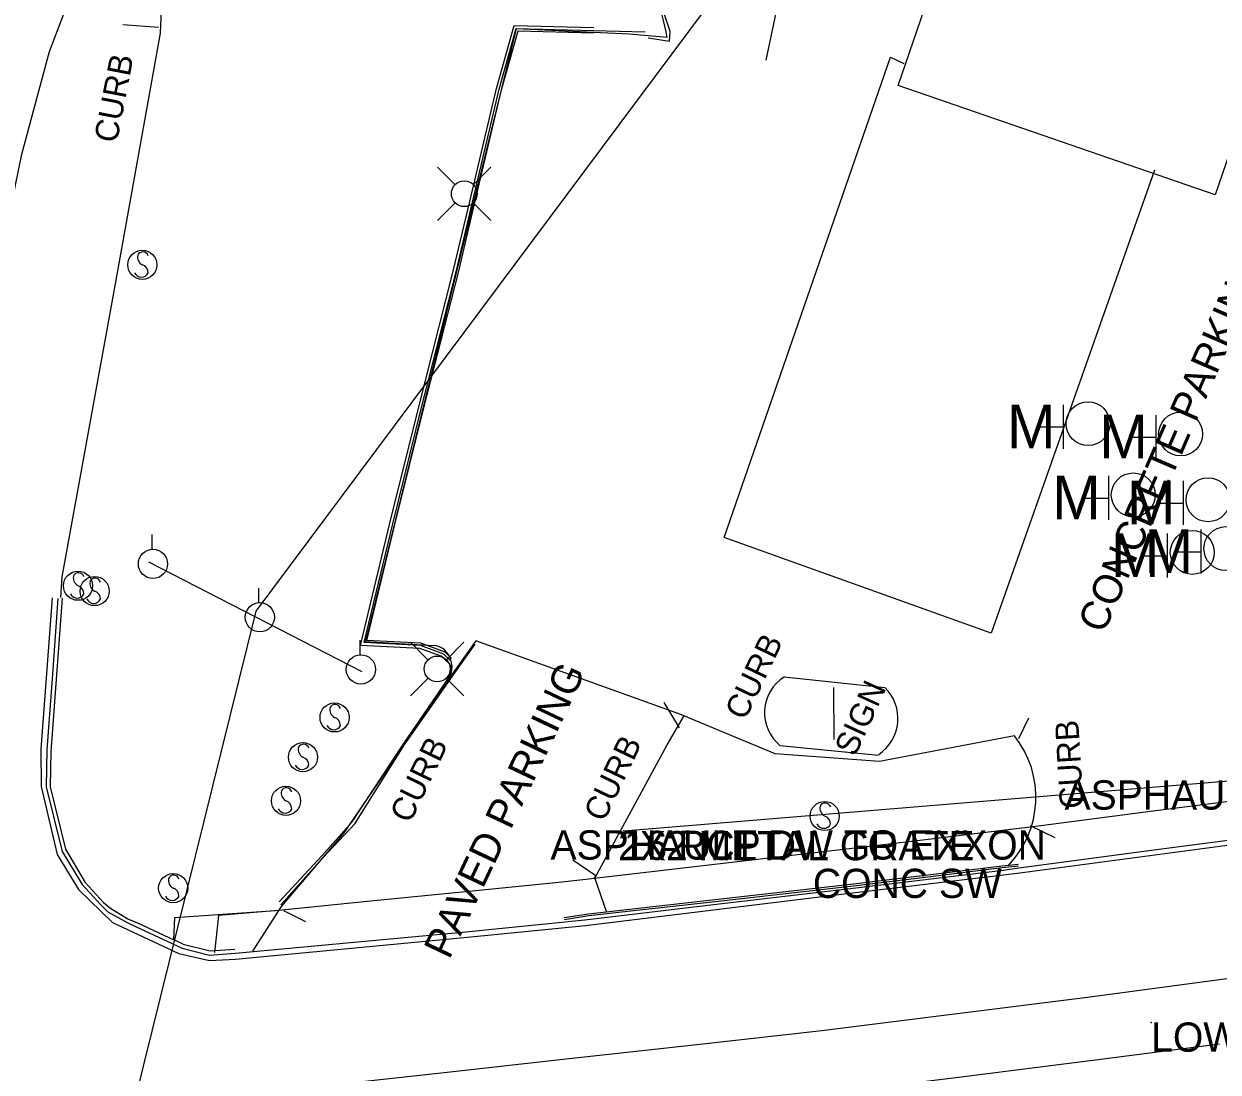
# Model space of a CAD drawing. Extents: x 978516 to 993312, y 1836504 to 1846212.
# Drawn here: x 982159.9 to 982364.1, y 1842601.2 to 1842780.4 of the extents above; entities that cross this region are included whole.
import ezdxf

# ---------------------------------------------------------------- set-up
doc = ezdxf.new("R2010")
doc.units = 0
for name, color, linetype in [('S_BUILDING', 7, 'Continuous'), ('S_CURB', 7, 'Continuous'), ('S_CURB_ANNOT', 7, 'Continuous'), ('S_DRG_PT_SYM', 7, 'Continuous'), ('S_DRIVEWAY', 7, 'Continuous'), ('S_DROP_INLET_ANNOT', 7, 'Continuous'), ('S_EDGE_PAVEMENT', 7, 'Continuous'), ('S_ELECTRIC_UTILITIES_ANNOT', 7, 'Continuous'), ('S_MANHOLE', 7, 'Continuous'), ('S_MISC_STRUCTURES', 7, 'Continuous'), ('S_PARKING', 7, 'Continuous'), ('S_PARKING_ANNOT', 7, 'Continuous'), ('S_PAVEMENT_CROWN', 7, 'Continuous'), ('S_SIDEWALK', 7, 'Continuous'), ('S_SIGN', 7, 'Continuous'), ('S_SIGN_ANNOT', 7, 'Continuous'), ('S_STORM_SEWER', 7, 'Continuous'), ('S_STORM_SEWER_ANNOT', 7, 'Continuous'), ('S_SURVEY_TEXT_ANNOT', 7, 'Continuous'), ('S_UTILITY_POLE', 7, 'Continuous'), ('S_UTL_PT_SYM', 7, 'Continuous')]:
    doc.layers.add(name, color=color, linetype=linetype)

msp = doc.modelspace()

# ---------------------------------------------------------------- linework, layer by layer
at = {"layer": 'S_BUILDING'}
msp.add_lwpolyline([(982319.81, 1842800.13), (982374.04, 1842781.47), (982363.61, 1842751.18), (982309.39, 1842769.84)], close=True, dxfattribs=at)
at = {"layer": 'S_CURB'}
for points in [[(982182.95, 1842779.76), (982176.85, 1842780.23)], [(982232.74, 1842671.61), (982231.73, 1842672.67), (982227.72, 1842674.11), (982218.1, 1842674.62), (982222.99, 1842694.91), (982227.88, 1842714.59), (982233.84, 1842737.99), (982236.65, 1842749.93), (982241.21, 1842769.23), (982244.13, 1842779.62), (982257.36, 1842779.27), (982266.18, 1842779.05)], [(982232.74, 1842671.61), (982231.73, 1842672.67), (982227.72, 1842674.11), (982218.1, 1842674.62), (982222.99, 1842694.91), (982227.88, 1842714.59), (982233.84, 1842737.99), (982236.65, 1842749.93), (982241.21, 1842769.23), (982244.13, 1842779.62), (982257.36, 1842779.27), (982266.18, 1842779.05)], [(982233.03, 1842671.89), (982231.96, 1842673.01), (982227.8, 1842674.5), (982218.6, 1842674.99), (982223.38, 1842694.81), (982228.27, 1842714.5), (982234.22, 1842737.89), (982237.04, 1842749.84), (982241.6, 1842769.13), (982244.43, 1842779.21), (982257.35, 1842778.87)], [(982233.03, 1842671.89), (982231.96, 1842673.01), (982227.8, 1842674.5), (982218.6, 1842674.99), (982223.38, 1842694.81), (982228.27, 1842714.5), (982234.22, 1842737.89), (982237.04, 1842749.84), (982241.6, 1842769.13), (982244.43, 1842779.21), (982257.35, 1842778.87)], [(982165.77, 1842682.16), (982164.83, 1842669.22), (982163.88, 1842656.27), (982163.72, 1842649.97), (982166.46, 1842638.91), (982169.91, 1842633.27), (982173.01, 1842629.83), (982174.27, 1842628.62), (982177.73, 1842626.73), (982179.05, 1842626.09), (982186.98, 1842622.4), (982191.65, 1842621.18), (982196.1, 1842621.54), (982215.79, 1842623.37), (982235.49, 1842625.2), (982255.85, 1842627.24), (982278.8, 1842629.94), (982301.75, 1842632.65), (982314.56, 1842634.18), (982327.38, 1842635.72), (982330.06, 1842636.14), (982353.59, 1842639.23), (982377.12, 1842642.32)], [(982166.5, 1842682.24), (982165.53, 1842669.12), (982164.56, 1842656.01), (982164.41, 1842649.95), (982167.05, 1842639.32), (982170.42, 1842633.62), (982173.54, 1842630.19), (982174.82, 1842629.15), (982177.81, 1842627.33), (982179.37, 1842626.71)], [(982203.59, 1842630.3), (982210.89, 1842638.17), (982216.08, 1842644), (982224.81, 1842657.21), (982232.94, 1842669.11), (982233.07, 1842671.32)], [(982203.59, 1842630.3), (982210.89, 1842638.17), (982216.08, 1842644), (982224.81, 1842657.21), (982232.94, 1842669.11), (982233.07, 1842671.32)], [(982272.01, 1842660.04), (982269.4, 1842664.38)], [(982330.07, 1842658.22), (982331.78, 1842661.78)], [(982331.97, 1842643.33), (982336.18, 1842641.31)], [(982252.31, 1842627.61), (982256.47, 1842628.25), (982279.12, 1842630.8), (982301.76, 1842633.36), (982314.47, 1842634.9), (982327.17, 1842636.45), (982329.95, 1842636.77)], [(982252.35, 1842627.31), (982256.51, 1842627.95), (982279.15, 1842630.5), (982301.8, 1842633.06), (982314.5, 1842634.6), (982327.21, 1842636.15), (982329.99, 1842636.48)], [(982257.72, 1842634.76), (982253.78, 1842637.41)], [(982204.34, 1842628.84), (982208.1, 1842626.97)], [(982179.37, 1842626.71), (982185.56, 1842623.8)], [(982187.16, 1842623.09), (982185.56, 1842623.8)], [(982187.16, 1842623.09), (982191.76, 1842621.93), (982196.03, 1842622.19)]]:
    msp.add_lwpolyline(points, dxfattribs=at)
at = {"layer": 'S_DRG_PT_SYM'}
msp.add_lwpolyline([(982261.53, 1842642.41), (982261.53, 1842642.46), (982261.53, 1842642.41), (982261.48, 1842642.41), (982261.53, 1842642.41), (982261.53, 1842642.36), (982261.53, 1842642.41), (982261.58, 1842642.41)], dxfattribs=at)
at = {"layer": 'S_DRIVEWAY'}
for points in [[(982266.65, 1842778.02), (982270.31, 1842777.42), (982270.45, 1842779.11), (982268.29, 1842785.59), (982265.97, 1842790.55), (982263.39, 1842792.77), (982249.02, 1842795.64), (982234.51, 1842798.11), (982221.61, 1842800.47), (982210.29, 1842802.41), (982199.48, 1842804.55), (982195.37, 1842805.04), (982193.02, 1842804.16)], [(982203.85, 1842629.8), (982211.07, 1842637.8), (982216.5, 1842643.66), (982224.97, 1842657.09), (982233.6, 1842669.43), (982237.08, 1842674.33)], [(982203.85, 1842629.8), (982211.07, 1842637.8), (982216.5, 1842643.66), (982224.97, 1842657.09), (982233.6, 1842669.43), (982237.08, 1842674.33)]]:
    msp.add_lwpolyline(points, dxfattribs=at)
at = {"layer": 'S_EDGE_PAVEMENT'}
for points in [[(982183.53, 1842785.26), (982183.25, 1842778.79), (982175.54, 1842735.98), (982166.45, 1842685.86), (982166.19, 1842682.31)], [(982164.8, 1842682.3), (982163.81, 1842669.36), (982162.81, 1842656.43), (982162.89, 1842650), (982165.61, 1842638.38), (982169.27, 1842632.44), (982175.11, 1842626.77), (982186.44, 1842621.46), (982191.68, 1842620.26), (982196.1, 1842620.52), (982215.93, 1842622.38), (982235.77, 1842624.24), (982255.94, 1842626.25), (982278.78, 1842629.04), (982301.63, 1842631.83), (982314.53, 1842633.39), (982327.42, 1842634.94), (982330.22, 1842635.26), (982353.29, 1842638.33), (982376.37, 1842641.41)]]:
    msp.add_lwpolyline(points, dxfattribs=at)
msp.add_ellipse((982458.13, 1842649.27), major_axis=(-203.43, 266.59), ratio=0.996535, start_param=0.314837, end_param=0.60128, dxfattribs=at)
at = {"layer": 'S_MANHOLE'}
for p, q in [((982337.69, 1842707.77), (982337.69, 1842715.27)), ((982353.5, 1842706.01), (982353.5, 1842713.51)), ((982333.51, 1842711.48), (982337.69, 1842711.48)), ((982349.32, 1842709.72), (982353.5, 1842709.72)), ((982345.41, 1842695.61), (982345.41, 1842703.11)), ((982358.2, 1842694.76), (982358.2, 1842702.27)), ((982341.23, 1842699.32), (982345.41, 1842699.32)), ((982354.03, 1842698.47), (982358.2, 1842698.47)), ((982355.49, 1842685.76), (982355.49, 1842693.26)), ((982361.24, 1842686.44), (982361.24, 1842693.94)), ((982351.31, 1842689.47), (982355.49, 1842689.47)), ((982357.06, 1842690.15), (982361.24, 1842690.15))]:
    msp.add_line(p, q, dxfattribs=at)
for centre in [(982341.89, 1842712.04), (982357.7, 1842710.28), (982349.61, 1842699.88), (982362.4, 1842699.03), (982359.69, 1842690.03), (982365.44, 1842690.7)]:
    msp.add_circle(centre, 3.75, dxfattribs=at)
at = {"layer": 'S_MISC_STRUCTURES'}
msp.add_lwpolyline([(982353.25, 1842755.37), (982325.33, 1842676.23), (982279.65, 1842692.61), (982308.09, 1842774.68), (982310.36, 1842773.6)], dxfattribs=at)
at = {"layer": 'S_PARKING'}
for points in [[(982232.38, 1842671.26), (982231.45, 1842672.23), (982227.62, 1842673.61), (982217.47, 1842674.15), (982222.51, 1842695.02), (982227.4, 1842714.72), (982233.35, 1842738.1), (982236.16, 1842750.04), (982240.72, 1842769.36), (982243.75, 1842780.13), (982257.38, 1842779.77)], [(982232.38, 1842671.26), (982231.45, 1842672.23), (982227.62, 1842673.61), (982217.47, 1842674.15), (982222.51, 1842695.02), (982227.4, 1842714.72), (982233.35, 1842738.1), (982236.16, 1842750.04), (982240.72, 1842769.36), (982243.75, 1842780.13), (982257.38, 1842779.77)], [(982269.92, 1842778.06), (982263.41, 1842778.63), (982244.12, 1842779.57), (982218.34, 1842674.83), (982230.04, 1842674.14)], [(982269.92, 1842778.06), (982263.41, 1842778.63), (982244.12, 1842779.57), (982218.34, 1842674.83), (982230.04, 1842674.14)], [(982269.92, 1842778.06), (982263.41, 1842778.63), (982244.12, 1842779.57), (982218.34, 1842674.83), (982230.04, 1842674.14)], [(982329.31, 1842658.67), (982306.25, 1842654.28), (982288.38, 1842655.58), (982272.08, 1842662.37), (982237.22, 1842674.94), (982232.87, 1842668.8), (982214.62, 1842642.1), (982203.92, 1842629.5), (982199.03, 1842621.88)], [(982289.95, 1842668.77), (982307.16, 1842666.93)], [(982257.62, 1842634.44), (982269.9, 1842657.14), (982272.87, 1842662.24)], [(982306.05, 1842655.31), (982289.26, 1842656.99)], [(982259.61, 1842628.47), (982257.47, 1842634.59)]]:
    msp.add_lwpolyline(points, dxfattribs=at)
for centre, major_axis, ratio, start_param, end_param in [((982240.9, 1842773.65), (-28.67, 6.42), 0.992767, 3.515217, 4.052677), ((982240.9, 1842773.65), (-28.67, 6.42), 0.992767, 3.515217, 4.052677), ((982240.9, 1842773.65), (-28.67, 6.42), 0.992767, 3.515217, 4.052677), ((982230.05, 1842670.56), (-0.55, 3.55), 0.855041, 4.038771, 6.108351), ((982230.05, 1842670.56), (-0.55, 3.55), 0.855041, 4.038771, 6.108351), ((982230.05, 1842670.56), (-0.55, 3.55), 0.855041, 4.038771, 6.108351), ((982293.82, 1842662.64), (-3.48, -6.36), 0.999503, 4.204677, 6.104272), ((982301.98, 1842661.66), (-2.84, 6.83), 0.999789, 3.338692, 5.112992), ((982316.58, 1842648.17), (0.77, 16.6), 0.985813, 3.977008, 5.441204)]:
    msp.add_ellipse(centre, major_axis=major_axis, ratio=ratio, start_param=start_param, end_param=end_param, dxfattribs=at)
at = {"layer": 'S_PAVEMENT_CROWN'}
for points in [[(982146.84, 1842616.83), (982146.96, 1842641.08), (982147.71, 1842665.68), (982148.91, 1842681.62), (982150.98, 1842705.69), (982152.96, 1842720.01), (982156.19, 1842741.39), (982159.59, 1842758.11), (982164.33, 1842775.67), (982168.93, 1842787.88), (982173.54, 1842800.09), (982181.79, 1842814.24), (982190.04, 1842828.39), (982201.04, 1842842.71), (982212.04, 1842857.03), (982221.45, 1842867.9), (982230.86, 1842878.77), (982246.3, 1842895.61), (982259.3, 1842909.93), (982272.3, 1842924.24), (982282.98, 1842935.62), (982293.66, 1842947)], [(982286.82, 1842774.2), (982290.08, 1842789.66), (982281.4, 1842800.46), (982270.7, 1842804.46), (982251.51, 1842808.5), (982239.24, 1842811.11), (982225.49, 1842814.45), (982210.8, 1842817.11), (982203.61, 1842818.91)], [(982079.21, 1842581.93), (982098.6, 1842584.89), (982117.98, 1842587.85), (982142.7, 1842590.98), (982167.42, 1842594.11), (982189.71, 1842596.53), (982212, 1842598.94), (982232.32, 1842601.19), (982252.65, 1842603.44), (982274.49, 1842605.87), (982296.34, 1842608.3), (982319.07, 1842611.15), (982341.81, 1842614), (982363.48, 1842616.91), (982385.15, 1842619.83)], [(982081.18, 1842570.71), (982099.85, 1842573.5), (982118.52, 1842576.3), (982142.96, 1842579.15), (982167.41, 1842582), (982189.68, 1842584.69), (982211.96, 1842587.39), (982232.45, 1842589.86), (982252.95, 1842592.33), (982275.29, 1842594.95), (982297.63, 1842597.57), (982320.17, 1842600.41), (982342.71, 1842603.24), (982364.35, 1842606.03)]]:
    msp.add_lwpolyline(points, dxfattribs=at)
at = {"layer": 'S_SIDEWALK'}
for points in [[(982185.56, 1842623.8), (982185.76, 1842627.63), (982202.93, 1842628.84), (982219.18, 1842630.46), (982235.44, 1842632.08), (982251.38, 1842633.66), (982256.04, 1842634.18), (982278.54, 1842636.8), (982301.04, 1842639.43), (982313.66, 1842640.93), (982326.27, 1842642.44), (982332.48, 1842643.21), (982352.58, 1842645.79), (982372.67, 1842648.37)], [(982202.72, 1842628.77), (982193.22, 1842627.95), (982192.52, 1842621.67)]]:
    msp.add_lwpolyline(points, dxfattribs=at)
at = {"layer": 'S_SIGN'}
msp.add_lwpolyline([(982298.35, 1842666.93), (982298.4, 1842658.07)], dxfattribs=at)
for centre in [(982180.19, 1842739.2), (982169.2, 1842684.34), (982172.03, 1842683.43), (982213.06, 1842661.83), (982207.65, 1842655.03), (982204.75, 1842647.58), (982296.85, 1842644.97), (982185.47, 1842632.65)]:
    msp.add_circle(centre, 2.49, dxfattribs=at)
for centre, radius, start, end in [((982180.88, 1842740.52), 1.5, 167.1196, 241.9813), ((982180.27, 1842740.47), 0.95, 16.5258, 156.8957), ((982179.78, 1842737.86), 1.4, 358.6529, 73.7063), ((982180.04, 1842738.37), 1.28, 204.641, 335.359), ((982169.89, 1842685.67), 1.5, 167.1196, 241.9813), ((982169.28, 1842685.61), 0.95, 16.5258, 156.8957), ((982172.71, 1842684.76), 1.5, 167.1196, 241.9813), ((982172.1, 1842684.7), 0.95, 16.5258, 156.8957), ((982169.05, 1842683.52), 1.28, 204.641, 335.359), ((982168.79, 1842683), 1.4, 358.6529, 73.7063), ((982171.62, 1842682.09), 1.4, 358.6529, 73.7063), ((982171.87, 1842682.61), 1.28, 204.641, 335.359), ((982213.75, 1842663.16), 1.5, 167.1196, 241.9813), ((982213.14, 1842663.1), 0.95, 16.5258, 156.8957), ((982212.65, 1842660.49), 1.4, 358.6529, 73.7063), ((982212.91, 1842661.01), 1.28, 204.641, 335.359), ((982208.34, 1842656.36), 1.5, 167.1196, 241.9813), ((982207.73, 1842656.3), 0.95, 16.5258, 156.8957), ((982207.24, 1842653.69), 1.4, 358.6529, 73.7063), ((982207.5, 1842654.21), 1.28, 204.641, 335.359), ((982205.43, 1842648.91), 1.5, 167.1196, 241.9813), ((982204.82, 1842648.85), 0.95, 16.5258, 156.8957), ((982204.59, 1842646.76), 1.28, 204.641, 335.359), ((982204.33, 1842646.24), 1.4, 358.6529, 73.7063), ((982297.54, 1842646.3), 1.5, 167.1196, 241.9813), ((982296.93, 1842646.24), 0.95, 16.5258, 156.8957), ((982296.44, 1842643.63), 1.4, 358.6529, 73.7063), ((982296.7, 1842644.15), 1.28, 204.641, 335.359), ((982186.15, 1842633.97), 1.5, 167.1196, 241.9813), ((982185.54, 1842633.92), 0.95, 16.5258, 156.8957), ((982185.05, 1842631.31), 1.4, 358.6529, 73.7063), ((982185.31, 1842631.83), 1.28, 204.641, 335.359)]:
    msp.add_arc(centre, radius, start, end, dxfattribs=at)
at = {"layer": 'S_STORM_SEWER'}
msp.add_line((982262.5, 1842642.46), (982413.79, 1842654.92), dxfattribs=at)
at = {"layer": 'S_UTILITY_POLE'}
for p, q in [((982233.64, 1842752.94), (982230.65, 1842755.92)), ((982236.81, 1842752.94), (982239.8, 1842755.92)), ((982233.64, 1842749.76), (982230.65, 1842746.78)), ((982236.81, 1842749.76), (982239.8, 1842746.78)), ((982181.87, 1842690.6), (982181.87, 1842693.08)), ((982200.13, 1842681.47), (982200.13, 1842683.95)), ((982217.42, 1842672.55), (982217.42, 1842675.03)), ((982229.01, 1842671.69), (982226.03, 1842674.67)), ((982232.19, 1842671.69), (982235.17, 1842674.67)), ((982229.01, 1842668.51), (982226.03, 1842665.53)), ((982232.19, 1842668.51), (982235.17, 1842665.53))]:
    msp.add_line(p, q, dxfattribs=at)
for points in [[(982155.2, 1842500.71), (982199.63, 1842680.02), (982312.05, 1842830.61), (982495.42, 1843091.36)], [(982181.27, 1842688.44), (982217.69, 1842669.7)]]:
    msp.add_lwpolyline(points, dxfattribs=at)
for centre, radius in [((982235.23, 1842751.36), 2.21), ((982182.01, 1842688.08), 2.5), ((982200.28, 1842678.95), 2.5), ((982217.56, 1842670.03), 2.5), ((982230.61, 1842670.11), 2.21)]:
    msp.add_circle(centre, radius, dxfattribs=at)
at = {"layer": 'S_UTL_PT_SYM'}
for points in [[(982261.17, 1842642.43), (982261.17, 1842642.48), (982261.17, 1842642.43), (982261.12, 1842642.43), (982261.17, 1842642.43), (982261.17, 1842642.38), (982261.17, 1842642.43), (982261.22, 1842642.43)], [(982262.5, 1842642.46), (982262.5, 1842642.51), (982262.5, 1842642.46), (982262.45, 1842642.46), (982262.5, 1842642.46), (982262.5, 1842642.41), (982262.5, 1842642.46), (982262.55, 1842642.46)], [(982352.67, 1842609.68), (982352.67, 1842609.73), (982352.67, 1842609.68), (982352.62, 1842609.68), (982352.67, 1842609.68), (982352.67, 1842609.63), (982352.67, 1842609.68), (982352.72, 1842609.68)]]:
    msp.add_lwpolyline(points, dxfattribs=at)

# ---------------------------------------------------------------- texts
at = {"layer": 'S_CURB_ANNOT'}
for rotation, p in [(79.0739, (982175.83, 1842759.89)), (64.3687, (982283.24, 1842661.16)), (93.4465, (982341.11, 1842646.35)), (64.2554, (982225.95, 1842643.55)), (64.3687, (982259.1, 1842643.77))]:
    msp.add_text('CURB', height=4, rotation=rotation, dxfattribs=at).set_placement(p)
at = {"layer": 'S_DROP_INLET_ANNOT'}
msp.add_text('2X2 METAL GRATE', height=5, dxfattribs=at).set_placement((982261.53, 1842637.41))
at = {"layer": 'S_ELECTRIC_UTILITIES_ANNOT'}
msp.add_text('LOWEST UTILITY LINE', height=5, dxfattribs=at).set_placement((982352.67, 1842604.68))
at = {"layer": 'S_MANHOLE'}
for p in [(982328.01, 1842707.86), (982343.81, 1842706.1), (982335.73, 1842695.7), (982348.52, 1842694.86), (982345.8, 1842685.85), (982351.56, 1842686.53)]:
    msp.add_text('M', height=7.46, dxfattribs=at).set_placement(p)
at = {"layer": 'S_PARKING_ANNOT'}
for s, rotation, p in [('CONCRETE PARKING', 66.5331, (982344.58, 1842675.98)), ('PAVED PARKING', 64.6744, (982232.66, 1842620.3))]:
    msp.add_text(s, height=5.0005, rotation=rotation, dxfattribs=at).set_placement(p)
at = {"layer": 'S_SIGN_ANNOT'}
msp.add_text('SIGN', height=4, rotation=65.4455, dxfattribs=at).set_placement((982302.04, 1842654.99))
at = {"layer": 'S_STORM_SEWER_ANNOT'}
msp.add_text('16 RCP', height=5, dxfattribs=at).set_placement((982262.5, 1842637.46))
at = {"layer": 'S_SURVEY_TEXT_ANNOT'}
for s, p in [('ASPHAULT DW TO EXXON', (982337.86, 1842646.07)), ('ASPHAULT DW TO EXXON', (982249.97, 1842637.53)), ('CONC SW', (982294.83, 1842630.96))]:
    msp.add_text(s, height=5, dxfattribs=at).set_placement(p)

doc.saveas('drawing.dxf')
